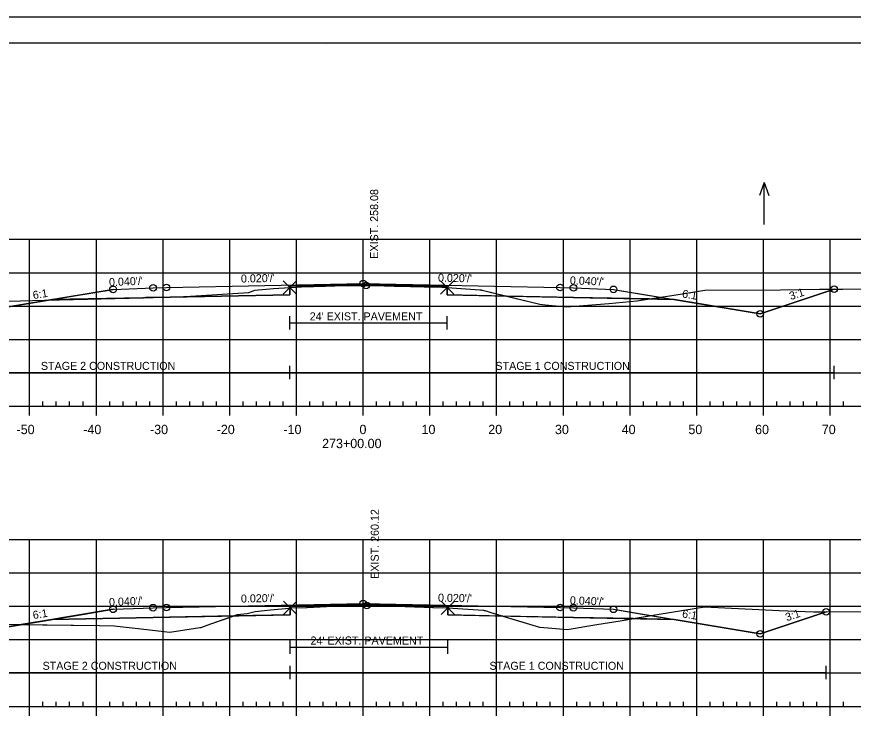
# Model space of a CAD drawing. Extents: x 1365647 to 1367999, y 387113 to 400173.
# Drawn here: x 1365842.2 to 1365967.5, y 395160.8 to 395266.2 of the extents above; entities that cross this region are included whole.
import ezdxf

# ---------------------------------------------------------------- set-up
doc = ezdxf.new("R2010")
doc.units = 0
for name, color, linetype in [('R_Alt Surface', 7, 'Continuous'), ('R_Axis', 7, 'Continuous'), ('R_Axis Annot', 7, 'Continuous'), ('R_Border', 7, 'Continuous'), ('R_Contours', 7, 'Continuous'), ('R_Exist Surface', 7, 'Continuous'), ('R_Fin Surface', 7, 'Continuous'), ('R_Fin Surface Annot', 7, 'Continuous'), ('R_Grid', 7, 'Continuous'), ('R_No Plot', 7, 'Continuous'), ('R_Proposed Const Limits', 7, 'Continuous'), ('R_Water', 7, 'Continuous'), ('R_Water Annot', 7, 'Continuous'), ('R_Xsect Elev', 7, 'Continuous')]:
    doc.layers.add(name, color=color, linetype=linetype)

msp = doc.modelspace()

# ---------------------------------------------------------------- linework, layer by layer
at = {"layer": 'R_Alt Surface'}
for points in [[(1365847.47, 395223.86), (1365862.59, 395224.16), (1365883.08, 395224.57), (1365883.08, 395225.86), (1365894.09, 395226.08), (1365906.68, 395225.83), (1365906.68, 395224.54), (1365925.59, 395224.16), (1365940.72, 395223.86)], [(1365847.47, 395175.91), (1365862.59, 395176.21), (1365883.15, 395176.62), (1365883.15, 395177.91), (1365894.09, 395178.13), (1365906.76, 395177.88), (1365906.76, 395176.59), (1365925.59, 395176.21), (1365940.72, 395175.91)]]:
    msp.add_lwpolyline(points, dxfattribs=at)
at = {"layer": 'R_Axis'}
for p, q in [((1365846.09, 395207.88), (1365846.09, 395208.58)), ((1365848.09, 395207.88), (1365848.09, 395208.58)), ((1365850.09, 395207.88), (1365850.09, 395208.58)), ((1365852.09, 395207.88), (1365852.09, 395208.58)), ((1365856.09, 395207.88), (1365856.09, 395208.58)), ((1365858.09, 395207.88), (1365858.09, 395208.58)), ((1365860.09, 395207.88), (1365860.09, 395208.58)), ((1365862.09, 395207.88), (1365862.09, 395208.58)), ((1365866.09, 395207.88), (1365866.09, 395208.58)), ((1365868.09, 395207.88), (1365868.09, 395208.58)), ((1365870.09, 395207.88), (1365870.09, 395208.58)), ((1365872.09, 395207.88), (1365872.09, 395208.58)), ((1365876.09, 395207.88), (1365876.09, 395208.58)), ((1365878.09, 395207.88), (1365878.09, 395208.58)), ((1365880.09, 395207.88), (1365880.09, 395208.58)), ((1365882.09, 395207.88), (1365882.09, 395208.58)), ((1365886.09, 395207.88), (1365886.09, 395208.58)), ((1365888.09, 395207.88), (1365888.09, 395208.58)), ((1365890.09, 395207.88), (1365890.09, 395208.58)), ((1365892.09, 395207.88), (1365892.09, 395208.58)), ((1365896.09, 395207.88), (1365896.09, 395208.58)), ((1365898.09, 395207.88), (1365898.09, 395208.58)), ((1365900.09, 395207.88), (1365900.09, 395208.58)), ((1365902.09, 395207.88), (1365902.09, 395208.58)), ((1365906.09, 395207.88), (1365906.09, 395208.58)), ((1365908.09, 395207.88), (1365908.09, 395208.58)), ((1365910.09, 395207.88), (1365910.09, 395208.58)), ((1365912.09, 395207.88), (1365912.09, 395208.58)), ((1365916.09, 395207.88), (1365916.09, 395208.58)), ((1365918.09, 395207.88), (1365918.09, 395208.58)), ((1365920.09, 395207.88), (1365920.09, 395208.58)), ((1365922.09, 395207.88), (1365922.09, 395208.58)), ((1365926.09, 395207.88), (1365926.09, 395208.58)), ((1365928.09, 395207.88), (1365928.09, 395208.58)), ((1365930.09, 395207.88), (1365930.09, 395208.58)), ((1365932.09, 395207.88), (1365932.09, 395208.58)), ((1365936.09, 395207.88), (1365936.09, 395208.58)), ((1365938.09, 395207.88), (1365938.09, 395208.58)), ((1365940.09, 395207.88), (1365940.09, 395208.58)), ((1365942.09, 395207.88), (1365942.09, 395208.58)), ((1365946.09, 395207.88), (1365946.09, 395208.58)), ((1365948.09, 395207.88), (1365948.09, 395208.58)), ((1365950.09, 395207.88), (1365950.09, 395208.58)), ((1365952.09, 395207.88), (1365952.09, 395208.58)), ((1365956.09, 395207.88), (1365956.09, 395208.58)), ((1365958.09, 395207.88), (1365958.09, 395208.58)), ((1365960.09, 395207.88), (1365960.09, 395208.58)), ((1365962.09, 395207.88), (1365962.09, 395208.58)), ((1365966.09, 395207.88), (1365966.09, 395208.58)), ((1365749.09, 395207.88), (1366039.09, 395207.88)), ((1365844.09, 395206.48), (1365844.09, 395207.88)), ((1365854.09, 395206.48), (1365854.09, 395207.88)), ((1365864.09, 395206.48), (1365864.09, 395207.88)), ((1365874.09, 395206.48), (1365874.09, 395207.88)), ((1365884.09, 395206.48), (1365884.09, 395207.88)), ((1365894.09, 395206.48), (1365894.09, 395207.88)), ((1365904.09, 395206.48), (1365904.09, 395207.88)), ((1365914.09, 395206.48), (1365914.09, 395207.88)), ((1365924.09, 395206.48), (1365924.09, 395207.88)), ((1365934.09, 395206.48), (1365934.09, 395207.88)), ((1365944.09, 395206.48), (1365944.09, 395207.88)), ((1365954.09, 395206.48), (1365954.09, 395207.88)), ((1365964.09, 395206.48), (1365964.09, 395207.88)), ((1365846.09, 395162.88), (1365846.09, 395163.58)), ((1365848.09, 395162.88), (1365848.09, 395163.58)), ((1365850.09, 395162.88), (1365850.09, 395163.58)), ((1365852.09, 395162.88), (1365852.09, 395163.58)), ((1365856.09, 395162.88), (1365856.09, 395163.58)), ((1365858.09, 395162.88), (1365858.09, 395163.58)), ((1365860.09, 395162.88), (1365860.09, 395163.58)), ((1365862.09, 395162.88), (1365862.09, 395163.58)), ((1365866.09, 395162.88), (1365866.09, 395163.58)), ((1365868.09, 395162.88), (1365868.09, 395163.58)), ((1365870.09, 395162.88), (1365870.09, 395163.58)), ((1365872.09, 395162.88), (1365872.09, 395163.58)), ((1365876.09, 395162.88), (1365876.09, 395163.58)), ((1365878.09, 395162.88), (1365878.09, 395163.58)), ((1365880.09, 395162.88), (1365880.09, 395163.58)), ((1365882.09, 395162.88), (1365882.09, 395163.58)), ((1365886.09, 395162.88), (1365886.09, 395163.58)), ((1365888.09, 395162.88), (1365888.09, 395163.58)), ((1365890.09, 395162.88), (1365890.09, 395163.58)), ((1365892.09, 395162.88), (1365892.09, 395163.58)), ((1365896.09, 395162.88), (1365896.09, 395163.58)), ((1365898.09, 395162.88), (1365898.09, 395163.58)), ((1365900.09, 395162.88), (1365900.09, 395163.58)), ((1365902.09, 395162.88), (1365902.09, 395163.58)), ((1365906.09, 395162.88), (1365906.09, 395163.58)), ((1365908.09, 395162.88), (1365908.09, 395163.58)), ((1365910.09, 395162.88), (1365910.09, 395163.58)), ((1365912.09, 395162.88), (1365912.09, 395163.58)), ((1365916.09, 395162.88), (1365916.09, 395163.58)), ((1365918.09, 395162.88), (1365918.09, 395163.58)), ((1365920.09, 395162.88), (1365920.09, 395163.58)), ((1365922.09, 395162.88), (1365922.09, 395163.58)), ((1365926.09, 395162.88), (1365926.09, 395163.58)), ((1365928.09, 395162.88), (1365928.09, 395163.58)), ((1365930.09, 395162.88), (1365930.09, 395163.58)), ((1365932.09, 395162.88), (1365932.09, 395163.58)), ((1365936.09, 395162.88), (1365936.09, 395163.58)), ((1365938.09, 395162.88), (1365938.09, 395163.58)), ((1365940.09, 395162.88), (1365940.09, 395163.58)), ((1365942.09, 395162.88), (1365942.09, 395163.58)), ((1365946.09, 395162.88), (1365946.09, 395163.58)), ((1365948.09, 395162.88), (1365948.09, 395163.58)), ((1365950.09, 395162.88), (1365950.09, 395163.58)), ((1365952.09, 395162.88), (1365952.09, 395163.58)), ((1365956.09, 395162.88), (1365956.09, 395163.58)), ((1365958.09, 395162.88), (1365958.09, 395163.58)), ((1365960.09, 395162.88), (1365960.09, 395163.58)), ((1365962.09, 395162.88), (1365962.09, 395163.58)), ((1365966.09, 395162.88), (1365966.09, 395163.58)), ((1365749.09, 395162.88), (1366039.09, 395162.88)), ((1365844.09, 395161.48), (1365844.09, 395162.88)), ((1365854.09, 395161.48), (1365854.09, 395162.88)), ((1365864.09, 395161.48), (1365864.09, 395162.88)), ((1365874.09, 395161.48), (1365874.09, 395162.88)), ((1365884.09, 395161.48), (1365884.09, 395162.88)), ((1365894.09, 395161.48), (1365894.09, 395162.88)), ((1365904.09, 395161.48), (1365904.09, 395162.88)), ((1365914.09, 395161.48), (1365914.09, 395162.88)), ((1365924.09, 395161.48), (1365924.09, 395162.88)), ((1365934.09, 395161.48), (1365934.09, 395162.88)), ((1365944.09, 395161.48), (1365944.09, 395162.88)), ((1365954.09, 395161.48), (1365954.09, 395162.88)), ((1365964.09, 395161.48), (1365964.09, 395162.88))]:
    msp.add_line(p, q, dxfattribs=at)
at = {"layer": 'R_Border'}
for p, q in [((1365736.09, 395262.34), (1366052.27, 395262.34)), ((1365888.61, 395262.08), (1365888.61, 395262.08)), ((1365888.61, 395262.08), (1365888.61, 395262.08))]:
    msp.add_line(p, q, dxfattribs=at)
at = {"layer": 'R_Contours'}
for points in [[(1365861.5, 395224.14), (1365861.79, 395224.15), (1365867.15, 395224.3), (1365867.71, 395224.31), (1365868.18, 395224.36), (1365876.93, 395224.89), (1365877.82, 395225.27), (1365880.62, 395225.49), (1365883.08, 395225.67), (1365883.08, 395224.57), (1365862.59, 395224.16)], [(1365883.08, 395225.67), (1365883.1, 395225.67), (1365883.28, 395225.68), (1365884.82, 395225.74), (1365888.42, 395225.88), (1365889.84, 395225.9), (1365893.98, 395225.96), (1365894.53, 395225.97), (1365894.66, 395225.97), (1365895.22, 395225.98), (1365895.84, 395225.95), (1365898.74, 395225.87), (1365901.16, 395225.81), (1365903.23, 395225.77), (1365905.85, 395225.7), (1365906.45, 395225.69), (1365906.68, 395225.68), (1365906.68, 395225.83), (1365894.09, 395226.08), (1365883.08, 395225.86)], [(1365906.68, 395225.68), (1365911.58, 395225.3), (1365911.76, 395225.29), (1365911.81, 395225.28), (1365911.91, 395225.26), (1365915.55, 395224.36), (1365906.68, 395224.54)], [(1365937.01, 395223.94), (1365940.33, 395224.46), (1365945.29, 395225.27), (1365956.66, 395225.31), (1365962.47, 395225.42), (1365964.67, 395225.41), (1365953.59, 395221.72), (1365940.72, 395223.86)], [(1365829.75, 395223.33), (1365829.95, 395223.33), (1365831.34, 395223.37), (1365833.47, 395223.42), (1365835.51, 395223.48), (1365846.32, 395223.75), (1365846.92, 395223.77), (1365834.59, 395221.72)], [(1365846.92, 395223.77), (1365848.56, 395223.81), (1365861, 395224.13), (1365847.47, 395223.86)], [(1365861.14, 395224.13), (1365861.36, 395224.14), (1365861.46, 395224.14), (1365861.5, 395224.14)], [(1365915.55, 395224.36), (1365920.54, 395223.14), (1365921.35, 395223.05), (1365924.56, 395222.75), (1365930.89, 395223.27), (1365935.11, 395223.64), (1365937.01, 395223.94), (1365925.59, 395224.16)], [(1365883.15, 395177.63), (1365883.23, 395177.63), (1365885.57, 395177.71), (1365885.7, 395177.71), (1365889.61, 395177.88), (1365889.72, 395177.89), (1365893.82, 395177.98), (1365893.85, 395177.98), (1365894.62, 395178), (1365894.82, 395178), (1365894.84, 395178), (1365894.93, 395178), (1365900.4, 395177.86), (1365900.45, 395177.86), (1365904.54, 395177.71), (1365904.64, 395177.71), (1365906.72, 395177.64), (1365906.76, 395177.64), (1365906.76, 395177.88), (1365894.09, 395178.13), (1365883.15, 395177.91)], [(1365874.73, 395176.46), (1365875.23, 395176.63), (1365875.69, 395176.71), (1365876.68, 395176.82), (1365877.9, 395177.12), (1365880.2, 395177.33), (1365883.01, 395177.61), (1365883.15, 395177.63), (1365883.15, 395176.62)], [(1365906.76, 395177.64), (1365912.06, 395177.28), (1365912.13, 395177.28), (1365912.2, 395177.27), (1365912.36, 395177.23), (1365913.22, 395176.97), (1365915, 395176.42), (1365906.76, 395176.59)], [(1365934.56, 395176.03), (1365938.47, 395176.7), (1365945.22, 395177.81), (1365956.42, 395177.27), (1365961.61, 395177.05), (1365963.48, 395177.06), (1365953.59, 395173.76), (1365940.72, 395175.91)], [(1365842.8, 395175.13), (1365854.55, 395175), (1365856.78, 395174.97), (1365860.37, 395174.55), (1365865.1, 395173.99), (1365869.58, 395174.68), (1365869.79, 395174.71), (1365870.14, 395174.83), (1365871.41, 395175.28), (1365874.73, 395176.46), (1365862.59, 395176.21), (1365847.47, 395175.91)], [(1365915, 395176.42), (1365920.53, 395174.74), (1365921.82, 395174.63), (1365924.66, 395174.39), (1365929.11, 395175.14), (1365932.58, 395175.69), (1365934.56, 395176.03), (1365925.59, 395176.21)], [(1365830.05, 395175.28), (1365842.8, 395175.13), (1365834.59, 395173.76)]]:
    msp.add_lwpolyline(points, close=True, dxfattribs=at)
at = {"layer": 'R_Exist Surface'}
for points in [[(1365835.51, 395223.48), (1365846.32, 395223.75), (1365848.56, 395223.81), (1365861.1, 395224.13), (1365861.36, 395224.14), (1365861.46, 395224.14), (1365861.79, 395224.15), (1365867.15, 395224.3), (1365867.71, 395224.31), (1365868.18, 395224.36), (1365876.93, 395224.89), (1365877.82, 395225.27), (1365880.62, 395225.49), (1365883.08, 395225.67), (1365883.1, 395225.67), (1365883.28, 395225.68), (1365884.82, 395225.74), (1365888.42, 395225.88), (1365889.84, 395225.9), (1365893.98, 395225.96), (1365894.53, 395225.97), (1365894.66, 395225.97), (1365895.22, 395225.98), (1365895.84, 395225.95), (1365898.74, 395225.87), (1365901.16, 395225.81), (1365903.23, 395225.77), (1365905.85, 395225.7), (1365906.45, 395225.69), (1365906.68, 395225.68), (1365911.58, 395225.3), (1365911.76, 395225.29), (1365911.81, 395225.28), (1365911.91, 395225.26), (1365920.54, 395223.14), (1365921.35, 395223.05), (1365924.56, 395222.75), (1365930.89, 395223.27), (1365935.11, 395223.64), (1365940.33, 395224.46), (1365945.29, 395225.27), (1365956.66, 395225.31), (1365962.47, 395225.42), (1365965.99, 395225.4), (1365982.88, 395225.48)], [(1365824.7, 395175.34), (1365854.55, 395175), (1365856.78, 395174.97), (1365860.37, 395174.55), (1365865.1, 395173.99), (1365869.58, 395174.68), (1365869.79, 395174.71), (1365870.14, 395174.83), (1365871.41, 395175.28), (1365875.23, 395176.63), (1365875.69, 395176.71), (1365876.68, 395176.82), (1365877.9, 395177.12), (1365880.2, 395177.33), (1365883.01, 395177.61), (1365883.15, 395177.63), (1365883.23, 395177.63), (1365885.57, 395177.71), (1365885.7, 395177.71), (1365889.61, 395177.88), (1365889.72, 395177.89), (1365893.82, 395177.98), (1365893.85, 395177.98), (1365894.62, 395178), (1365894.82, 395178), (1365894.84, 395178), (1365894.93, 395178), (1365900.4, 395177.86), (1365900.45, 395177.86), (1365904.54, 395177.71), (1365904.64, 395177.71), (1365906.72, 395177.64), (1365906.76, 395177.64), (1365912.06, 395177.28), (1365912.13, 395177.28), (1365912.2, 395177.27), (1365912.36, 395177.23), (1365913.22, 395176.97), (1365920.53, 395174.74), (1365921.82, 395174.63), (1365924.66, 395174.39), (1365929.11, 395175.14), (1365932.58, 395175.69), (1365938.47, 395176.7), (1365945.22, 395177.81), (1365956.42, 395177.27), (1365961.61, 395177.05), (1365976.1, 395177.11)]]:
    msp.add_lwpolyline(points, dxfattribs=at)
at = {"layer": 'R_Fin Surface'}
for points in [[(1365829.75, 395223.33), (1365834.59, 395221.72), (1365852.3, 395224.67), (1365856.59, 395225.38), (1365862.59, 395225.62), (1365864.59, 395225.66), (1365894.09, 395226.25), (1365923.59, 395225.66), (1365925.59, 395225.62), (1365931.59, 395225.38), (1365935.89, 395224.67), (1365953.59, 395221.72), (1365964.67, 395225.41)], [(1365829.75, 395223.33), (1365834.59, 395221.72), (1365847.47, 395223.86), (1365856.59, 395225.38), (1365862.59, 395225.62), (1365864.59, 395225.66), (1365894.09, 395226.25), (1365923.59, 395225.66), (1365925.59, 395225.62), (1365931.59, 395225.38), (1365940.72, 395223.86), (1365953.59, 395221.72), (1365964.67, 395225.41)], [(1365856.59, 395225.38), (1365862.59, 395225.62), (1365864.59, 395225.66), (1365894.09, 395226.25), (1365923.59, 395225.66), (1365925.59, 395225.62), (1365931.59, 395225.38)], [(1365830.05, 395175.28), (1365834.59, 395173.76), (1365852.3, 395176.71), (1365856.59, 395177.43), (1365862.59, 395177.67), (1365864.59, 395177.71), (1365894.09, 395178.3), (1365923.59, 395177.71), (1365925.59, 395177.67), (1365931.59, 395177.43), (1365935.89, 395176.71), (1365953.59, 395173.76), (1365963.48, 395177.06)], [(1365830.05, 395175.28), (1365834.59, 395173.76), (1365847.47, 395175.91), (1365856.59, 395177.43), (1365862.59, 395177.67), (1365864.59, 395177.71), (1365894.09, 395178.3), (1365923.59, 395177.71), (1365925.59, 395177.67), (1365931.59, 395177.43), (1365940.72, 395175.91), (1365953.59, 395173.76), (1365963.48, 395177.06)], [(1365856.59, 395177.43), (1365862.59, 395177.67), (1365864.59, 395177.71), (1365894.09, 395178.3), (1365923.59, 395177.71), (1365925.59, 395177.67), (1365931.59, 395177.43)]]:
    msp.add_lwpolyline(points, dxfattribs=at)
at = {"layer": 'R_Grid'}
for p, q in [((1365749.09, 395232.88), (1366039.09, 395232.88)), ((1365844.09, 395207.88), (1365844.09, 395232.88)), ((1365854.09, 395207.88), (1365854.09, 395232.88)), ((1365864.09, 395207.88), (1365864.09, 395232.88)), ((1365874.09, 395207.88), (1365874.09, 395232.88)), ((1365884.09, 395207.88), (1365884.09, 395232.88)), ((1365894.09, 395207.88), (1365894.09, 395232.88)), ((1365904.09, 395207.88), (1365904.09, 395232.88)), ((1365914.09, 395207.88), (1365914.09, 395232.88)), ((1365924.09, 395207.88), (1365924.09, 395232.88)), ((1365934.09, 395207.88), (1365934.09, 395232.88)), ((1365944.09, 395207.88), (1365944.09, 395232.88)), ((1365954.09, 395207.88), (1365954.09, 395232.88)), ((1365964.09, 395207.88), (1365964.09, 395232.88)), ((1365749.09, 395227.88), (1366039.09, 395227.88)), ((1365749.09, 395222.88), (1366039.09, 395222.88)), ((1365749.09, 395217.88), (1366039.09, 395217.88)), ((1365749.09, 395212.88), (1366039.09, 395212.88)), ((1365749.09, 395207.88), (1366039.09, 395207.88)), ((1365749.09, 395187.88), (1366039.09, 395187.88)), ((1365844.09, 395162.88), (1365844.09, 395187.88)), ((1365854.09, 395162.88), (1365854.09, 395187.88)), ((1365864.09, 395162.88), (1365864.09, 395187.88)), ((1365874.09, 395162.88), (1365874.09, 395187.88)), ((1365884.09, 395162.88), (1365884.09, 395187.88)), ((1365894.09, 395162.88), (1365894.09, 395187.88)), ((1365904.09, 395162.88), (1365904.09, 395187.88)), ((1365914.09, 395162.88), (1365914.09, 395187.88)), ((1365924.09, 395162.88), (1365924.09, 395187.88)), ((1365934.09, 395162.88), (1365934.09, 395187.88)), ((1365944.09, 395162.88), (1365944.09, 395187.88)), ((1365954.09, 395162.88), (1365954.09, 395187.88)), ((1365964.09, 395162.88), (1365964.09, 395187.88)), ((1365749.09, 395182.88), (1366039.09, 395182.88)), ((1365749.09, 395177.88), (1366039.09, 395177.88)), ((1365749.09, 395172.88), (1366039.09, 395172.88)), ((1365749.09, 395167.88), (1366039.09, 395167.88)), ((1365749.09, 395162.88), (1366039.09, 395162.88))]:
    msp.add_line(p, q, dxfattribs=at)
at = {"layer": 'R_No Plot'}
msp.add_line((1365723.69, 395266.24), (1366057.03, 395266.24), dxfattribs=at)
msp.add_lwpolyline([(1365723.69, 395266.24), (1366057.03, 395266.24), (1366057.03, 395052.9), (1365723.69, 395052.9)], close=True, dxfattribs=at)
for points in [[(1365883.08, 395225.67), (1365882.08, 395226.67), (1365883.08, 395225.67), (1365882.08, 395224.67), (1365883.08, 395225.67), (1365884.08, 395224.67), (1365883.08, 395225.67), (1365884.08, 395226.67)], [(1365906.68, 395225.68), (1365905.68, 395226.68), (1365906.68, 395225.68), (1365905.68, 395224.68), (1365906.68, 395225.68), (1365907.68, 395224.68), (1365906.68, 395225.68), (1365907.68, 395226.68)], [(1365883.15, 395177.63), (1365882.15, 395178.63), (1365883.15, 395177.63), (1365882.15, 395176.63), (1365883.15, 395177.63), (1365884.15, 395176.63), (1365883.15, 395177.63), (1365884.15, 395178.63)], [(1365906.76, 395177.64), (1365905.76, 395178.64), (1365906.76, 395177.64), (1365905.76, 395176.64), (1365906.76, 395177.64), (1365907.76, 395176.64), (1365906.76, 395177.64), (1365907.76, 395178.64)]]:
    msp.add_lwpolyline(points, dxfattribs=at)
for centre in [(1365856.59, 395225.38), (1365856.59, 395225.38), (1365856.59, 395225.38), (1365856.59, 395225.38), (1365856.59, 395225.38), (1365862.59, 395225.62), (1365862.59, 395225.62), (1365862.59, 395225.62), (1365862.59, 395225.62), (1365862.59, 395225.62), (1365864.59, 395225.66), (1365864.59, 395225.66), (1365864.59, 395225.66), (1365864.59, 395225.66), (1365864.59, 395225.66), (1365894.09, 395226.25), (1365894.09, 395226.25), (1365894.09, 395226.25), (1365894.09, 395226.25), (1365894.09, 395226.25), (1365894.53, 395225.97), (1365923.59, 395225.66), (1365923.59, 395225.66), (1365923.59, 395225.66), (1365923.59, 395225.66), (1365923.59, 395225.66), (1365925.59, 395225.62), (1365925.59, 395225.62), (1365925.59, 395225.62), (1365925.59, 395225.62), (1365925.59, 395225.62), (1365931.59, 395225.38), (1365931.59, 395225.38), (1365931.59, 395225.38), (1365931.59, 395225.38), (1365931.59, 395225.38), (1365964.67, 395225.41), (1365964.67, 395225.41), (1365953.59, 395221.72), (1365953.59, 395221.72), (1365953.59, 395221.72), (1365953.59, 395221.72), (1365953.59, 395221.72), (1365862.59, 395177.67), (1365862.59, 395177.67), (1365862.59, 395177.67), (1365862.59, 395177.67), (1365862.59, 395177.67), (1365864.59, 395177.71), (1365864.59, 395177.71), (1365864.59, 395177.71), (1365864.59, 395177.71), (1365864.59, 395177.71), (1365894.09, 395178.3), (1365894.09, 395178.3), (1365894.09, 395178.3), (1365894.09, 395178.3), (1365894.09, 395178.3), (1365894.62, 395178), (1365923.59, 395177.71), (1365923.59, 395177.71), (1365923.59, 395177.71), (1365923.59, 395177.71), (1365923.59, 395177.71), (1365925.59, 395177.67), (1365925.59, 395177.67), (1365925.59, 395177.67), (1365925.59, 395177.67), (1365925.59, 395177.67), (1365856.59, 395177.43), (1365856.59, 395177.43), (1365856.59, 395177.43), (1365856.59, 395177.43), (1365856.59, 395177.43), (1365931.59, 395177.43), (1365931.59, 395177.43), (1365931.59, 395177.43), (1365931.59, 395177.43), (1365931.59, 395177.43), (1365963.48, 395177.06), (1365963.48, 395177.06), (1365953.59, 395173.76), (1365953.59, 395173.76), (1365953.59, 395173.76), (1365953.59, 395173.76), (1365953.59, 395173.76)]:
    msp.add_circle(centre, 0.5, dxfattribs=at)
at = {"layer": 'R_Proposed Const Limits'}
for points in [[(1365856.59, 395225.38), (1365834.59, 395221.72), (1365829.75, 395223.33)], [(1365931.59, 395225.38), (1365953.59, 395221.72), (1365964.67, 395225.41)], [(1365856.59, 395177.43), (1365834.59, 395173.76), (1365830.05, 395175.28)], [(1365931.59, 395177.43), (1365953.59, 395173.76), (1365963.48, 395177.06)]]:
    msp.add_lwpolyline(points, dxfattribs=at)
at = {"layer": 'R_Water'}
for p, q in [((1365883.08, 395219.35), (1365883.08, 395221.35)), ((1365906.68, 395219.35), (1365906.68, 395221.35)), ((1365883.08, 395220.35), (1365906.68, 395220.35)), ((1365883.08, 395211.92), (1365883.08, 395213.92)), ((1365964.67, 395211.92), (1365964.67, 395213.92)), ((1365829.75, 395212.92), (1365883.08, 395212.92)), ((1365883.08, 395212.92), (1365964.67, 395212.92)), ((1365883.15, 395170.76), (1365883.15, 395172.76)), ((1365883.15, 395171.76), (1365906.76, 395171.76)), ((1365906.76, 395170.76), (1365906.76, 395172.76)), ((1365883.15, 395166.96), (1365883.15, 395168.96)), ((1365963.48, 395166.96), (1365963.48, 395168.96)), ((1365830.05, 395167.96), (1365883.15, 395167.96)), ((1365883.15, 395167.96), (1365963.48, 395167.96))]:
    msp.add_line(p, q, dxfattribs=at)
at = {"layer": 'R_Water Annot'}
for p, q in [((1365954.17, 395241.38), (1365953.47, 395239.46)), ((1365954.17, 395235.1), (1365954.17, 395241.38)), ((1365954.17, 395241.38), (1365954.87, 395239.46))]:
    msp.add_line(p, q, dxfattribs=at)

# ---------------------------------------------------------------- texts
at = {"layer": 'R_Axis Annot'}
for s, p in [('-50', (1365842.13, 395203.68)), ('-40', (1365852.13, 395203.68)), ('-30', (1365862.13, 395203.68)), ('-20', (1365872.13, 395203.68)), ('-10', (1365882.13, 395203.68)), ('0', (1365893.53, 395203.68)), ('10', (1365902.83, 395203.68)), ('20', (1365912.83, 395203.68)), ('30', (1365922.83, 395203.68)), ('40', (1365932.83, 395203.68)), ('50', (1365942.83, 395203.68)), ('60', (1365952.83, 395203.68)), ('70', (1365962.83, 395203.68)), ('273+00.00', (1365887.93, 395201.58))]:
    msp.add_text(s, height=1.4, dxfattribs=at).set_placement(p)
at = {"layer": 'R_Fin Surface Annot'}
for s, rotation, p in [("0.040'/'", 2.2906, (1365856.01, 395225.86)), ("0.020'/'", 1.1458, (1365875.77, 395226.39)), ("0.020'/'", 358.8542, (1365905.29, 395226.53)), ("0.040'/'", 357.7094, (1365925.05, 395226.14)), ('6:1', 9.4623, (1365844.66, 395223.9)), ('6:1', 350.5377, (1365941.83, 395224.18)), ('3:1', 18.4349, (1365958.18, 395223.77)), ("0.040'/'", 2.2906, (1365856.01, 395177.91)), ("0.020'/'", 1.1458, (1365875.77, 395178.43)), ("0.020'/'", 358.8542, (1365905.29, 395178.58)), ("0.040'/'", 357.7094, (1365925.05, 395178.19)), ('6:1', 9.4623, (1365844.66, 395175.95)), ('6:1', 350.5377, (1365941.83, 395176.23)), ('3:1', 18.4349, (1365957.59, 395175.62))]:
    msp.add_text(s, height=1.2, rotation=rotation, dxfattribs=at).set_placement(p)
at = {"layer": 'R_Water'}
for s, p in [("24' EXIST. PAVEMENT", (1365886.07, 395220.73)), ('STAGE 2 CONSTRUCTION', (1365845.78, 395213.31)), ('STAGE 1 CONSTRUCTION', (1365913.91, 395213.31)), ("24' EXIST. PAVEMENT", (1365886.2, 395172.15)), ('STAGE 2 CONSTRUCTION', (1365846.03, 395168.36)), ('STAGE 1 CONSTRUCTION', (1365913.02, 395168.36))]:
    msp.add_text(s, height=1.2, dxfattribs=at).set_placement(p)
at = {"layer": 'R_Xsect Elev'}
for s, p in [('EXIST. 258.08', (1365896.33, 395229.97)), ('EXIST. 260.12', (1365896.42, 395182))]:
    msp.add_text(s, height=1.2, rotation=90, dxfattribs=at).set_placement(p)

doc.saveas('drawing.dxf')
